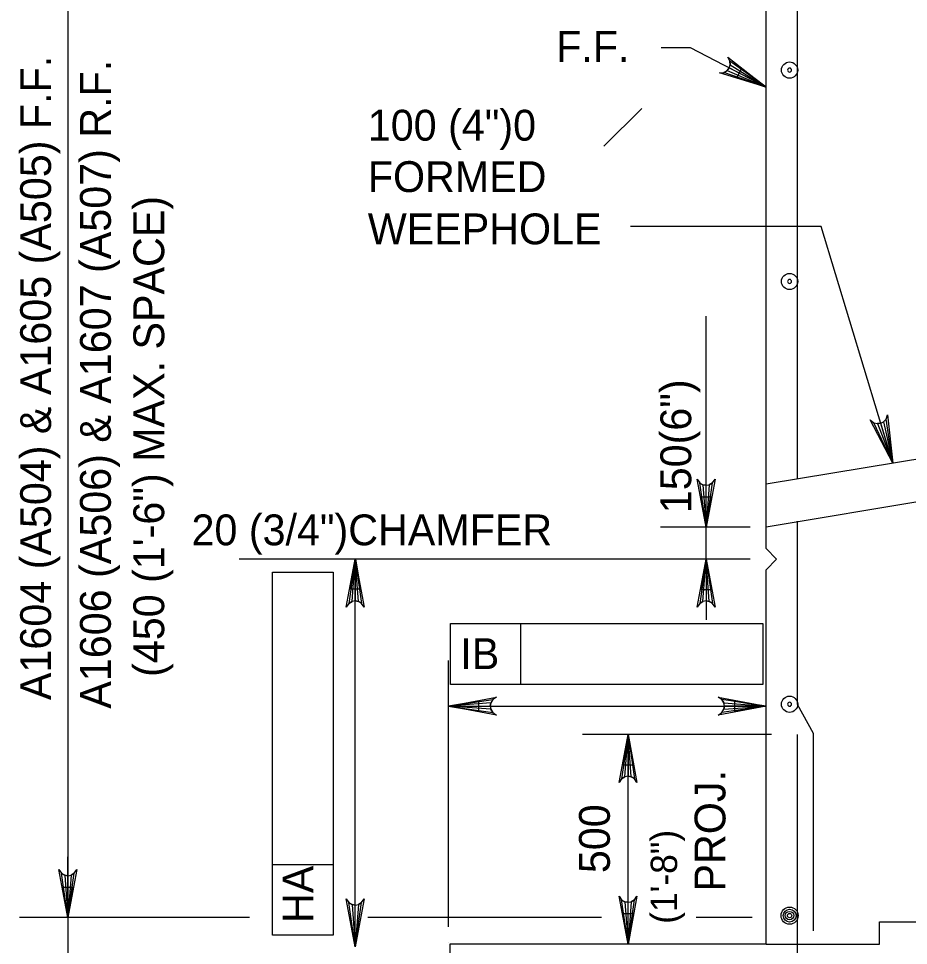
# Model space of a CAD drawing. Extents: x 638340 to 640241, y 295465 to 298435.
# Drawn here: x 639024.7 to 639111.3, y 297037.2 to 297127.3 of the extents above; entities that cross this region are included whole.
import ezdxf

# ---------------------------------------------------------------- set-up
doc = ezdxf.new("R2010")
doc.units = 0
for name, color, linetype in [('3', 7, 'Continuous'), ('4', 7, 'Continuous'), ('5', 7, 'Continuous'), ('6', 7, 'Continuous'), ('7', 7, 'Continuous'), ('9', 7, 'Continuous')]:
    doc.layers.add(name, color=color, linetype=linetype)

# ---------------------------------------------------------------- blocks, each defined once
blk = doc.blocks.new('B')
at = {"layer": '3'}
blk.add_circle((0, 0), 0.16, dxfattribs=at)
for start, end in [(0, 180), (180, 0)]:
    blk.add_arc((0, 0), 0.0391, start, end, dxfattribs=at)

msp = doc.modelspace()

# ---------------------------------------------------------------- linework, layer by layer
at = {"layer": '3'}
for p, q in [((639029.48, 297163.404), (639029.48, 297039.865)), ((639090.058, 297124.448), (639087.2, 297124.448)), ((639097.411, 297120.637), (639090.058, 297124.448)), ((639081.626, 297114.872), (639085.314, 297118.56)), ((639091.573, 297077.843), (639091.573, 297098.353)), ((639091.573, 297080.796), (639091.573, 297083.75)), ((639095.873, 297077.843), (639087.143, 297077.843)), ((639091.573, 297074.722), (639091.573, 297077.843)), ((639095.873, 297074.722), (639046.148, 297074.722)), ((639057.436, 297037.019), (639057.436, 297074.722)), ((639090.852, 297074.722), (639087.143, 297074.722)), ((639091.573, 297074.722), (639091.573, 297068.818)), ((639049.392, 297038.146), (639049.392, 297073.447)), ((639049.392, 297073.447), (639055.298, 297073.447)), ((639055.298, 297073.447), (639055.298, 297038.146)), ((639066.709, 297068.449), (639097.088, 297068.449)), ((639066.709, 297062.545), (639066.709, 297068.449)), ((639073.555, 297062.545), (639073.555, 297068.449)), ((639097.088, 297068.449), (639097.088, 297062.545)), ((639097.088, 297062.545), (639066.709, 297062.545)), ((639097.923, 297057.67), (639079.545, 297057.67)), ((639083.975, 297037.291), (639083.975, 297057.67)), ((639055.298, 297044.99), (639049.392, 297044.99)), ((639047.148, 297039.865), (639024.778, 297039.865)), ((639029.48, 297039.865), (639029.48, 297031.114)), ((639081.401, 297039.864), (639058.664, 297039.864)), ((639096.06, 297039.864), (639090.622, 297039.864)), ((639055.298, 297038.146), (639049.392, 297038.146))]:
    msp.add_line(p, q, dxfattribs=at)
for points in [[(639097.411, 297120.637), (639092.871, 297122.006), (639093.304, 297122.062), (639093.612, 297122.254), (639093.804, 297122.506), (639093.9, 297122.808), (639093.879, 297123.17), (639093.675, 297123.558), (639097.411, 297120.637), (639093.879, 297123.17), (639093.9, 297122.808), (639097.411, 297120.637), (639093.804, 297122.506), (639093.612, 297122.254), (639097.411, 297120.637), (639093.304, 297122.062)], [(639091.573, 297077.843), (639090.7, 297082.504), (639090.948, 297082.146), (639091.26, 297081.96), (639091.573, 297081.906), (639091.885, 297081.96), (639092.198, 297082.146), (639092.446, 297082.504), (639091.573, 297077.843), (639092.198, 297082.146), (639091.885, 297081.96), (639091.573, 297077.843), (639091.573, 297081.906), (639091.26, 297081.96), (639091.573, 297077.843), (639090.948, 297082.146)], [(639057.436, 297074.722), (639058.309, 297070.062), (639058.061, 297070.42), (639057.748, 297070.606), (639057.436, 297070.66), (639057.123, 297070.606), (639056.811, 297070.42), (639056.563, 297070.062), (639057.436, 297074.722), (639056.811, 297070.42), (639057.123, 297070.606), (639057.436, 297074.722), (639057.436, 297070.66), (639057.748, 297070.606), (639057.436, 297074.722), (639058.061, 297070.42)], [(639091.573, 297074.722), (639092.446, 297070.062), (639092.198, 297070.42), (639091.885, 297070.606), (639091.573, 297070.66), (639091.26, 297070.606), (639090.948, 297070.42), (639090.7, 297070.062), (639091.573, 297074.722), (639090.948, 297070.42), (639091.26, 297070.606), (639091.573, 297074.722), (639091.573, 297070.66), (639091.885, 297070.606), (639091.573, 297074.722), (639092.198, 297070.42)], [(639066.513, 297060.434), (639071.174, 297061.307), (639070.816, 297061.059), (639070.63, 297060.747), (639070.576, 297060.434), (639070.63, 297060.122), (639070.816, 297059.809), (639071.174, 297059.561), (639066.513, 297060.434), (639070.816, 297059.809), (639070.63, 297060.122), (639066.513, 297060.434), (639070.576, 297060.434), (639070.63, 297060.747), (639066.513, 297060.434), (639070.816, 297061.059)], [(639097.411, 297060.434), (639092.75, 297059.561), (639093.108, 297059.809), (639093.294, 297060.122), (639093.348, 297060.434), (639093.294, 297060.747), (639093.108, 297061.059), (639092.75, 297061.307), (639097.411, 297060.434), (639093.108, 297061.059), (639093.294, 297060.747), (639097.411, 297060.434), (639093.348, 297060.434), (639093.294, 297060.122), (639097.411, 297060.434), (639093.108, 297059.809)], [(639083.975, 297057.67), (639084.848, 297053.009), (639084.6, 297053.367), (639084.287, 297053.553), (639083.975, 297053.607), (639083.662, 297053.553), (639083.35, 297053.367), (639083.102, 297053.009), (639083.975, 297057.67), (639083.35, 297053.367), (639083.662, 297053.553), (639083.975, 297057.67), (639083.975, 297053.607), (639084.287, 297053.553), (639083.975, 297057.67), (639084.6, 297053.367)], [(639029.48, 297039.865), (639028.607, 297044.525), (639028.855, 297044.167), (639029.168, 297043.981), (639029.48, 297043.927), (639029.793, 297043.981), (639030.105, 297044.167), (639030.353, 297044.525), (639029.48, 297039.865), (639030.105, 297044.167), (639029.793, 297043.981), (639029.48, 297039.865), (639029.48, 297043.927), (639029.168, 297043.981), (639029.48, 297039.865), (639028.855, 297044.167)], [(639057.436, 297037.019), (639056.563, 297041.679), (639056.811, 297041.321), (639057.123, 297041.135), (639057.436, 297041.081), (639057.748, 297041.135), (639058.061, 297041.321), (639058.309, 297041.679), (639057.436, 297037.019), (639058.061, 297041.321), (639057.748, 297041.135), (639057.436, 297037.019), (639057.436, 297041.081), (639057.123, 297041.135), (639057.436, 297037.019), (639056.811, 297041.321)], [(639083.975, 297037.291), (639083.102, 297041.952), (639083.35, 297041.594), (639083.662, 297041.408), (639083.975, 297041.354), (639084.287, 297041.408), (639084.6, 297041.594), (639084.848, 297041.952), (639083.975, 297037.291), (639084.6, 297041.594), (639084.287, 297041.408), (639083.975, 297037.291), (639083.975, 297041.354), (639083.662, 297041.408), (639083.975, 297037.291), (639083.35, 297041.594)]]:
    msp.add_lwpolyline(points, dxfattribs=at)
for points in [[(639095.015, 297122.433), (639094.563, 297121.56), (639097.411, 297120.637)], [(639091.081, 297080.796), (639092.065, 297080.796), (639091.573, 297077.843)], [(639057.957, 297071.814), (639056.971, 297071.814), (639057.465, 297074.768)], [(639091.081, 297071.77), (639092.065, 297071.77), (639091.573, 297074.722)], [(639083.481, 297054.717), (639084.466, 297054.717), (639083.975, 297057.67)], [(639028.989, 297042.817), (639029.972, 297042.817), (639029.48, 297039.865)], [(639083.481, 297040.244), (639084.466, 297040.244), (639083.975, 297037.291)]]:
    msp.add_lwpolyline(points, close=True, dxfattribs=at)
at = {"layer": '4'}
for p, q in [((639102.784, 297107.082), (639084.233, 297107.082)), ((639109.732, 297084.054), (639102.784, 297107.082)), ((639066.513, 297038.958), (639066.513, 297064.864)), ((639066.513, 297060.434), (639097.411, 297060.434)), ((639029.48, 297042.817), (639029.48, 297045.771))]:
    msp.add_line(p, q, dxfattribs=at)
msp.add_lwpolyline([(639109.732, 297084.054), (639107.549, 297088.263), (639107.89, 297087.992), (639108.244, 297087.904), (639108.559, 297087.944), (639108.842, 297088.085), (639109.088, 297088.352), (639109.222, 297088.769), (639109.732, 297084.054), (639109.088, 297088.352), (639108.842, 297088.085), (639109.732, 297084.054), (639108.559, 297087.944), (639108.244, 297087.904), (639109.732, 297084.054), (639107.89, 297087.992)], dxfattribs=at)
for points in [[(639069.466, 297059.943), (639069.466, 297060.926), (639066.513, 297060.434)], [(639094.363, 297059.943), (639094.363, 297060.926), (639097.317, 297060.434)]]:
    msp.add_lwpolyline(points, close=True, dxfattribs=at)
at = {"layer": '5'}
for p, q in [((639100.475, 297082.579), (639100.475, 297156.545)), ((639100.475, 297060.601), (639100.475, 297078.423)), ((639102.013, 297057.759), (639100.475, 297060.601)), ((639100.475, 297008.496), (639100.475, 297057.67)), ((639102.013, 297038.573), (639102.013, 297057.759))]:
    msp.add_line(p, q, dxfattribs=at)
for radius in [0.833, 0.625, 0.417, 0.208]:
    msp.add_circle((639099.698, 297040.052), radius, dxfattribs=at)
at = {"layer": '6'}
msp.add_lwpolyline([(639097.411, 297037.291), (639108.442, 297037.291), (639108.442, 297039.454), (639115.634, 297039.454), (639115.634, 297037.291), (639127.285, 297037.291)], dxfattribs=at)
at = {"layer": '7'}
for p, q in [((639097.317, 297060.434), (639097.317, 297060.434)), ((639066.513, 297037.419), (639066.513, 297037.419)), ((639097.317, 297037.283), (639097.317, 297037.283))]:
    msp.add_line(p, q, dxfattribs=at)
at = {"layer": '9'}
for p, q in [((639097.411, 297075.75), (639097.411, 297173.546)), ((639123.201, 297086.298), (639097.411, 297082)), ((639140.527, 297085.029), (639097.411, 297077.843)), ((639097.411, 297075.75), (639098.436, 297074.722)), ((639097.411, 297073.697), (639098.436, 297074.722)), ((639097.411, 297037.291), (639097.411, 297073.697)), ((639066.651, 297037.291), (639066.651, 297005.88)), ((639097.411, 297037.291), (639066.651, 297037.291))]:
    msp.add_line(p, q, dxfattribs=at)

# ---------------------------------------------------------------- block references
at = {"layer": '3', "xscale": 4.921475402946, "yscale": 4.921475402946, "rotation": 90}
for p in [(639099.696, 297122.287), (639099.696, 297101.728), (639099.696, 297060.611)]:
    msp.add_blockref('B', p, dxfattribs=at)

# ---------------------------------------------------------------- texts
at = {"layer": '3'}
for s, height, p in [('F.F.', 3.0001, (639076.987, 297123.087)), ('100 (4")0', 3.0001, (639058.661, 297115.426)), ('FORMED', 3.0001, (639058.661, 297110.426)), ('WEEPHOLE', 3.0001, (639058.661, 297105.343)), ('20 (3/4")CHAMFER', 3.00014, (639041.508, 297076.07)), ('IB', 3.0001, (639067.663, 297064.028))]:
    msp.add_text(s, height=height, dxfattribs=at).set_placement(p)
for s, height, p in [('A1604 (A504) & A1605 (A505) F.F.', 3.00014, (639027.837, 297061.016)), ('A1606 (A506) & A1607 (A507) R.F.', 3.00014, (639033.66, 297060.18)), ('(450 (1\'-6") MAX. SPACE)', 3.00014, (639038.85, 297063.266)), ('150(6")', 3.0001, (639090.125, 297079.189)), ('PROJ.', 3.0001, (639093.454, 297042.398)), ('500', 3.0001, (639082.21, 297044.186)), ('(1\'-8")', 2.5722, (639088.754, 297039.254)), ('HA', 3.0001, (639053.371, 297039.342))]:
    msp.add_text(s, height=height, rotation=90, dxfattribs=at).set_placement(p)

doc.saveas('drawing.dxf')
